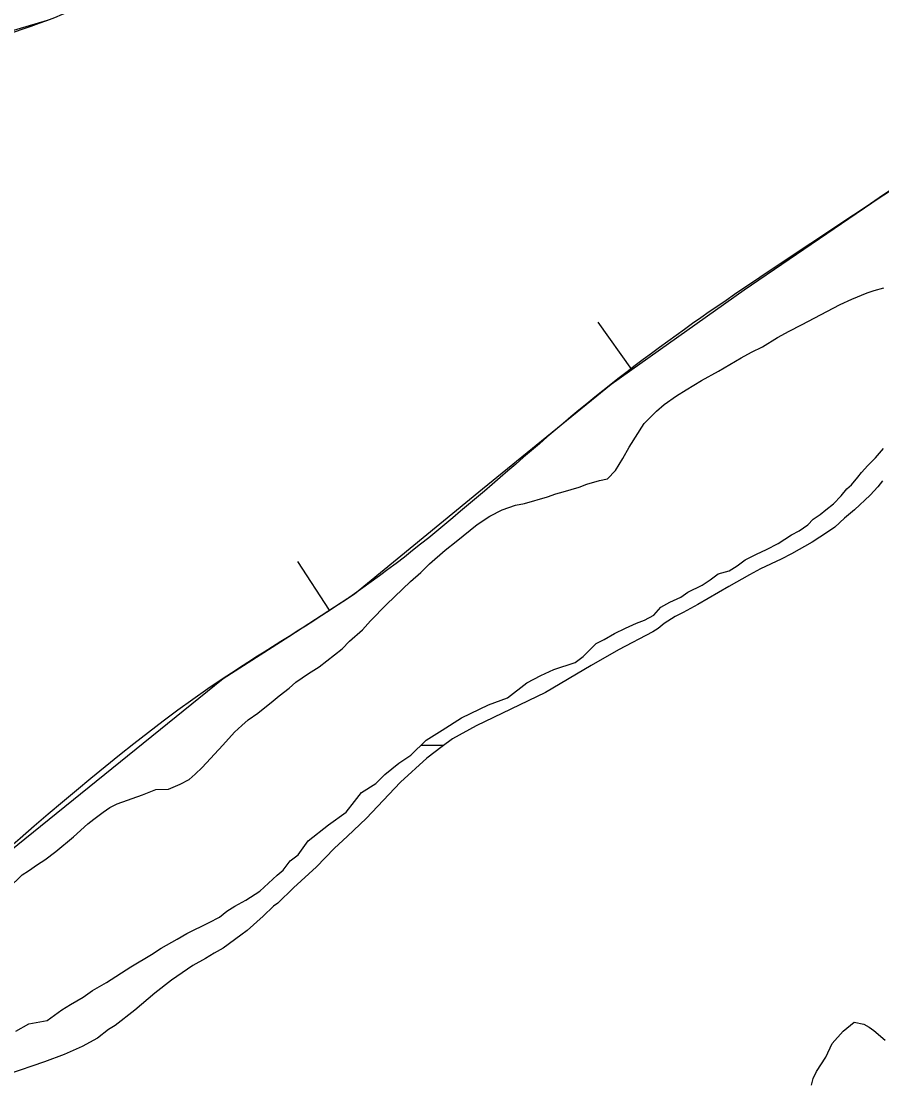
# Model space of a CAD drawing. Extents: x 3187622 to 3225504, y 800805 to 826213.
# Drawn here: x 3195928.6 to 3196299.5, y 816463.8 to 816920.2 of the extents above; entities that cross this region are included whole.
import ezdxf

# ---------------------------------------------------------------- set-up
doc = ezdxf.new("R2010")
doc.units = 0
for name, color, linetype in [('V-BORW-LINE', 7, 'Continuous'), ('V-SITE-VEGE', 7, 'Continuous'), ('V-WETL-SWMP', 7, 'Continuous')]:
    doc.layers.add(name, color=color, linetype=linetype)

msp = doc.modelspace()

# ---------------------------------------------------------------- linework, layer by layer
at = {"layer": 'V-BORW-LINE'}
for p, q in [((3196191.79, 816770.02), (3196177.31, 816790.4)), ((3196061.5, 816666.33), (3196047.88, 816687.29))]:
    msp.add_line(p, q, dxfattribs=at)
for points in [[(3195340.18, 816114.84), (3195540.8, 816272.89), (3195742.43, 816429.66), (3195779.64, 816453.69), (3195817.31, 816477.06), (3195916.61, 816556.79), (3196015.71, 816636.79), (3196044.03, 816654.96), (3196072.23, 816673.3), (3196127.47, 816718.54), (3196182.84, 816763.66), (3196240.16, 816804.39), (3196298.35, 816843.98), (3196418.9, 816921.72)], [(3195939.79, 816920.47), (3195918.89, 816914.24), (3195908.75, 816910.49), (3195899.33, 816905.37), (3195840.15, 816856.5), (3195781.81, 816806.71), (3195687.94, 816741.87), (3195594.28, 816676.7), (3195504.85, 816598.89), (3195460.67, 816559.24)]]:
    msp.add_lwpolyline(points, dxfattribs=at)
for points in [[(3195014.15, 820127.75), (3195051.19, 820036.46), (3195079.12, 820023.13), (3195095.71, 820005.48), (3195110.87, 819937.09), (3195175.18, 819834.09), (3195197.05, 819771.03), (3195216.38, 819742.56), (3195236.04, 819732.06), (3195343.12, 819557.82), (3195386.44, 819443.91), (3195423.7, 819413.93), (3195435.21, 819377.25), (3195508.27, 819247.2), (3195522.81, 819188.06), (3195531.45, 819165.39), (3195561.32, 819136.96), (3195612.02, 819024.14), (3195671.57, 818940.87), (3195804.67, 818724.14), (3195856.56, 818587.84), (3195891.34, 818540.3), (3195946.95, 818432.98), (3195956.46, 818375.34), (3195967.94, 818321.95), (3195990.82, 818279.05), (3196012.85, 818284.02), (3196051.01, 818244.87), (3196059.66, 818210.47), (3196153.95, 818074.67), (3196181.72, 817999.75), (3196229.44, 817932.57), (3196235.77, 817878.6), (3196234, 817870.87), (3196216.51, 817843.18), (3196019.64, 817732.45), (3196013.69, 817705.61), (3195965.94, 817606.89), (3195937.72, 817579.99), (3195806.13, 817496.91), (3195442.67, 817228.37), (3195277.14, 817095.71), (3195161.32, 817066.03), (3195006.88, 816920.63), (3194988.89, 816904.25), (3194750.38, 816771.52), (3194626.73, 816626.04), (3194574.39, 816615.09), (3194537.13, 816629.54), (3194501.95, 816686.66), (3194504.96, 816727.79), (3194556.89, 816766.49), (3194645.98, 816889.8), (3194851.12, 817135.17), (3195025.56, 817293.29), (3195054.54, 817305.11), (3195088.97, 817312.31), (3195131.73, 817304.68), (3195173.61, 817273.69), (3195209.05, 817258.25), (3195260.24, 817261.31), (3195353.01, 817281.39), (3195400.75, 817303.61), (3195373.09, 817435.12), (3195339.33, 817521), (3195289.98, 817592.8), (3195254.4, 817614.07), (3195190.76, 817615.52), (3195163.19, 817607.83), (3195157.18, 817596.8), (3195038.44, 817517.79), (3194984.54, 817508.55), (3194920.16, 817535.33), (3194908.54, 817585.46), (3194818.39, 817760.02), (3194797.87, 817802.86), (3194765.35, 817861.17), (3194714.04, 817919.63), (3194687.02, 818000.29), (3194630.78, 818119.48), (3194667.35, 818141.82), (3194702.39, 818151.49), (3194837.38, 818213.06), (3194902.29, 818255.28), (3194911.56, 818327.13), (3194902.19, 818415.3), (3194985.45, 818303.67), (3195064.11, 818358.96), (3195105.49, 818400.26), (3195062.31, 818499.25), (3195048.25, 818530.37), (3195002.15, 818631.92), (3194941.61, 818693.57), (3194763.92, 818992.26), (3194734, 819033.87), (3194637.04, 819125.69), (3194584.72, 819145.81)], [(3196241.27, 817112.96), (3196187.2, 817101.14), (3196138.75, 817032.74), (3196088.43, 817012.87), (3195953, 816925.99), (3195899.33, 816905.37), (3195781.81, 816806.71), (3195594.28, 816676.7), (3195413.44, 816523.58), (3195389.29, 816511.09), (3195313.02, 816463.37), (3195245.55, 816442.85), (3195222.3, 816414.73), (3195163.29, 816387.92), (3195047.51, 816304.89), (3194935.14, 816249.6), (3194812.99, 816161.04), (3194805.91, 816145.66), (3194746.05, 816094.04), (3194647.8, 816043.7), (3194629.58, 816032.25), (3194591.91, 815986.22), (3194549.08, 815951.34), (3194395.29, 815874.38), (3194258.39, 815765.48), (3194069.15, 815636.55), (3194006.7, 815583.46), (3193831.37, 815468.22), (3193729.92, 815426.83), (3193580.77, 815328.06), (3193563.72, 815307.5), (3193551.24, 815258.96), (3193525.83, 815245.59), (3193501.57, 815240.11), (3193462.89, 815234.89), (3193427.69, 815199.97), (3193352.7, 815199.74), (3193347.08, 815190.96), (3193324.73, 815165.28), (3193207.42, 815103.3), (3193237.1, 814978.4), (3193295.13, 814940.81), (3193324.37, 814933.34), (3193440.81, 814978.41), (3193485.54, 815011.38), (3193578.25, 815059), (3193615.71, 815092.97), (3193655.97, 815109.39), (3193736.38, 815214.03), (3193778.98, 815244.75), (3193816.96, 815264.77), (3194141.69, 815425.78), (3194196.67, 815443.18), (3194301.91, 815498.91), (3194468.77, 815564.75), (3194506.33, 815578.81), (3194775.79, 815754.88), (3194894.14, 815820.02), (3195170.73, 816004.74), (3195286.56, 816071.95), (3195340.18, 816114.84), (3195742.43, 816429.66), (3195817.31, 816477.06), (3196015.71, 816636.79), (3196072.23, 816673.3), (3196182.84, 816763.66), (3196298.35, 816843.98), (3196542.12, 816994.91), (3196608.52, 817020.17), (3196642.12, 817042.71), (3196645.81, 817058.79), (3196635.5, 817099.25), (3196589.31, 817224.53), (3196534.67, 817258.79), (3196478.87, 817245.01), (3196376.28, 817177.57), (3196308.53, 817147.9), (3196241.27, 817112.96)]]:
    msp.add_spline(points, degree=3, dxfattribs=at)
at = {"layer": 'V-SITE-VEGE'}
for points in [[(3195923.03, 816546.28), (3195929.12, 816552.13), (3195931.75, 816553.9), (3195935.69, 816556.67), (3195938.85, 816558.69), (3195943.58, 816562.23), (3195951.23, 816568.57), (3195957.31, 816574.16), (3195959.94, 816576.19), (3195963.9, 816579.23), (3195966.79, 816581.25), (3195969.93, 816582.74), (3195980.91, 816586.68), (3195986.66, 816588.91), (3195992.11, 816589.07), (3195997.09, 816591.3), (3196001.02, 816593.3), (3196003.66, 816595.59), (3196006.57, 816598.39), (3196015.58, 816608.07), (3196020.61, 816613.68), (3196023.78, 816616.48), (3196026.43, 816619.02), (3196030.63, 816621.8), (3196037.22, 816627.12), (3196039.86, 816629.4), (3196044.08, 816632.69), (3196046.98, 816635.23), (3196052.51, 816639.02), (3196056.97, 816641.79), (3196066.98, 816649.64), (3196070.16, 816652.95), (3196075.71, 816657.78), (3196079.15, 816661.6), (3196086.04, 816668.74), (3196096.35, 816678.66), (3196100.84, 816682.46), (3196104.54, 816686.28), (3196111.4, 816692.12), (3196116.15, 816695.92), (3196125.11, 816703.27), (3196130.63, 816706.8), (3196135.87, 816709.56), (3196141.62, 816711.52), (3196145.53, 816712.22), (3196155.45, 816715.15), (3196159.1, 816716.37), (3196162.23, 816717.35), (3196169.02, 816719.3), (3196172.42, 816720.53), (3196177.9, 816722.24), (3196181.29, 816722.95), (3196184.73, 816726.52), (3196187.94, 816731.65), (3196190.63, 816736.52), (3196197.06, 816746.78), (3196202.35, 816752.13), (3196205.78, 816754.92), (3196211.04, 816758.71), (3196215.25, 816761.22), (3196221.81, 816765.25), (3196229.16, 816769.26), (3196238.87, 816775.04), (3196243.33, 816777.55), (3196248.04, 816779.79), (3196254.61, 816783.82), (3196259.59, 816786.58), (3196264.84, 816789.33), (3196281.61, 816798.09), (3196286.59, 816800.33), (3196293.13, 816803.06), (3196296.26, 816804.03), (3196300.44, 816805.25)], [(3196299.87, 816721.96), (3196297.74, 816719.4), (3196294.56, 816715.83), (3196287.69, 816709.48), (3196283.47, 816705.93), (3196279.24, 816702.11), (3196276.08, 816699.84), (3196269.51, 816695.56), (3196260.59, 816690.54), (3196256.14, 816688.29), (3196247.23, 816684.05), (3196242.51, 816681.55), (3196233.59, 816676.53), (3196220.21, 816668.74)], [(3196220.21, 816668.74), (3196213.91, 816665.23), (3196210.5, 816663.48), (3196205.77, 816660.45), (3196203.14, 816658.43), (3196200.77, 816656.92), (3196186.09, 816649.16), (3196174.28, 816642.38), (3196154.59, 816630.82), (3196124.73, 816616.35), (3196114.5, 816610.83), (3196110.03, 816607.55), (3196103.44, 816602.48), (3196092.08, 816592.06), (3196077.25, 816576.52), (3196069.32, 816568.89), (3196063.5, 816563.55), (3196055.83, 816555.65), (3196046.05, 816546.5), (3196039.17, 816539.89), (3196037.33, 816538.62), (3196032.84, 816534.3), (3196025.97, 816528.2), (3196023.34, 816526.18), (3196015.7, 816520.61), (3196011.77, 816518.35), (3196008.09, 816516.09), (3196002.58, 816513.08), (3195993.38, 816506.77), (3195986.26, 816501.2), (3195977.56, 816493.84), (3195969.12, 816487.26), (3195966.24, 816485.5), (3195961.49, 816481.7), (3195954.94, 816478.19), (3195947.08, 816474.71), (3195938.72, 816471.5), (3195922.78, 816466.09)], [(3196269.15, 816461.48), (3196269.98, 816464.32), (3196271.33, 816467.41), (3196275.35, 816473.56), (3196278.06, 816479.48), (3196282.83, 816484.83), (3196287.58, 816488.63), (3196291.71, 816487.78), (3196294.02, 816486.43), (3196296.07, 816485.1), (3196300.92, 816480.85)]]:
    msp.add_lwpolyline(points, dxfattribs=at)
at = {"layer": 'V-WETL-SWMP'}
msp.add_line((3196100.91, 816608.05), (3196110.68, 816608.03), dxfattribs=at)
for points in [[(3196240.69, 816687.96), (3196245.5, 816690.36), (3196249.86, 816692.38), (3196254.89, 816695.06), (3196260.6, 816698.75), (3196263.95, 816700.43), (3196267.64, 816703.11), (3196269.99, 816705.46), (3196273.01, 816707.48), (3196275.36, 816709.49), (3196278.71, 816712.18), (3196282.06, 816715.53), (3196284.41, 816718.55), (3196286.43, 816720.23), (3196289.11, 816723.58), (3196290.79, 816725.6), (3196293.47, 816728.62), (3196296.82, 816731.97), (3196300.18, 816736)], [(3196299.87, 816721.96), (3196297.74, 816719.4), (3196294.56, 816715.83), (3196287.69, 816709.48), (3196283.47, 816705.93), (3196279.24, 816702.11), (3196276.08, 816699.84), (3196269.51, 816695.56), (3196260.59, 816690.54), (3196256.14, 816688.29), (3196247.23, 816684.05), (3196242.51, 816681.54), (3196233.59, 816676.53), (3196220.21, 816668.74), (3196213.91, 816665.23), (3196210.5, 816663.48), (3196205.77, 816660.46), (3196203.14, 816658.43), (3196200.77, 816656.92), (3196186.09, 816649.16), (3196174.28, 816642.38), (3196154.6, 816630.82), (3196124.73, 816616.35), (3196114.5, 816610.83), (3196110.03, 816607.55), (3196103.44, 816602.48), (3196092.08, 816592.06), (3196077.25, 816576.52), (3196069.32, 816568.89), (3196063.5, 816563.55), (3196055.83, 816555.65), (3196046.05, 816546.5), (3196039.17, 816539.89), (3196037.33, 816538.62), (3196032.84, 816534.3), (3196025.97, 816528.2), (3196023.34, 816526.18), (3196015.7, 816520.61), (3196011.77, 816518.35), (3196008.09, 816516.09), (3196002.58, 816513.08), (3195993.38, 816506.77), (3195986.26, 816501.2), (3195977.56, 816493.84), (3195969.13, 816487.26), (3195966.24, 816485.5), (3195961.49, 816481.7), (3195954.94, 816478.19), (3195947.08, 816474.71), (3195938.72, 816471.5), (3195922.78, 816466.09)], [(3196130.02, 816625.45), (3196138.27, 816628.48), (3196146.52, 816634.99), (3196152.59, 816638.03), (3196158.23, 816640.64), (3196167.35, 816643.68), (3196170.82, 816646.28), (3196176.46, 816651.93), (3196179.93, 816653.67), (3196184.27, 816656.27), (3196189.05, 816658.44), (3196193.82, 816660.61), (3196197.29, 816661.91), (3196201.2, 816664.08), (3196204.23, 816667.56), (3196208.14, 816669.73), (3196212.91, 816671.9), (3196215.95, 816674.07), (3196222.03, 816677.11), (3196225.5, 816679.28), (3196228.97, 816681.89), (3196233.75, 816683.19), (3196237.22, 816685.36), (3196240.69, 816687.96)], [(3195926.27, 816484.72), (3195931.87, 816487.92), (3195939.84, 816489.38), (3195946.16, 816493.93), (3195949.83, 816496.2), (3195955.35, 816499.46), (3195959.29, 816502.24), (3195965.33, 816505.76), (3195975.84, 816512.56), (3195984.77, 816517.84), (3195988.97, 816520.61), (3195995.79, 816524.37), (3195999.99, 816526.89), (3196009.69, 816531.63), (3196014.14, 816533.88), (3196017.19, 816536.44), (3196020.66, 816538.61), (3196025.44, 816541.22), (3196031.51, 816545.13), (3196038.89, 816552.07), (3196041.49, 816554.24), (3196044.53, 816558.15), (3196048, 816560.76), (3196052.34, 816566.84), (3196061.02, 816573.78), (3196068.69, 816579.24), (3196072.31, 816583.77), (3196075.34, 816587.68), (3196081.42, 816591.58), (3196085.33, 816595.49), (3196091.4, 816600.27), (3196096.61, 816603.74), (3196103.12, 816610.25), (3196110.06, 816614.59), (3196118.31, 816619.81), (3196130.02, 816625.45)], [(3196269.14, 816461.48), (3196269.98, 816464.32), (3196271.33, 816467.41), (3196275.35, 816473.56), (3196278.06, 816479.48), (3196282.83, 816484.83), (3196287.57, 816488.63), (3196291.71, 816487.78), (3196294.02, 816486.43), (3196296.07, 816485.1), (3196300.92, 816480.85)]]:
    msp.add_lwpolyline(points, dxfattribs=at)

doc.saveas('drawing.dxf')
